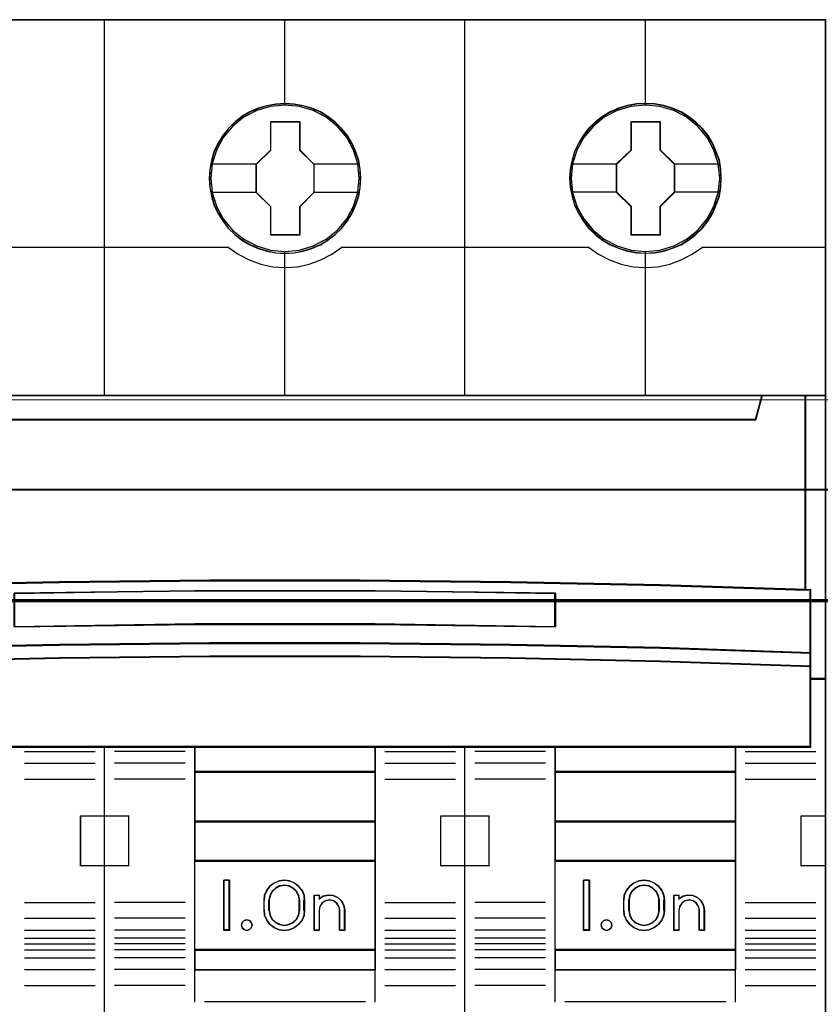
# Model space of a CAD drawing. Header units: millimetres. Extents: x -1290 to 1795, y -4192 to -1311.
# Tile 942 of 1056: x 1448 to 1456, y -2196 to -2186. Entities that reach past the tile are written whole.
import ezdxf

# ---------------------------------------------------------------- set-up
doc = ezdxf.new("R2010")
doc.units = ezdxf.units.MM
doc.layers.add('30', color=7, linetype='Continuous')
doc.layers.add('45', color=7, linetype='Continuous')
doc.layers.add('Aparatura', color=7, linetype='Continuous', lineweight=13)

# ---------------------------------------------------------------- blocks, each defined once
blk = doc.blocks.new('*U266')
at = {"layer": '30', "color": 7}
for points in [[(117.158256, -257.077059), (548.842747, -257.077059), (117.158256, -257.077059)], [(548.842747, -257.077059), (117.158256, -257.077059), (117.158256, -259.641942), (117.158256, -261.119537), (117.158256, -262.68077), (548.842747, -262.68077), (548.842747, -261.119537), (548.842747, -259.641942), (548.842747, -257.077059)], [(117.158256, -262.592791), (548.842747, -262.592791), (117.158256, -262.592791)], [(548.842747, -262.592791), (117.158256, -262.592791), (117.158256, -264.107699), (117.158256, -285.178689), (117.158256, -286.693597), (548.842747, -286.693597), (548.842747, -285.178689), (548.842747, -264.107699), (548.842747, -262.592791)]]:
    blk.add_lwpolyline(points, close=True, dxfattribs=at)
at = {"layer": '30', "color": 59}
blk.add_lwpolyline([(548.79978, -257.120151), (117.201224, -257.120151), (117.201224, -259.645586), (117.201224, -261.100457), (117.201224, -262.637678), (548.79978, -262.637678), (548.79978, -261.100457), (548.79978, -259.645586), (548.79978, -257.120151)], close=True, dxfattribs=at)
blk = doc.blocks.new('*U267')
at = {"layer": '45', "color": 7}
for points in [[(135.643397, -233.620833), (117.63448, -233.620833), (117.63448, -315.649396), (135.643397, -315.649396), (153.641177, -315.649396), (171.650094, -315.649396), (171.650094, -233.620833), (153.641177, -233.620833), (135.643397, -233.620833)], [(148.426119, -241.547902), (148.403763, -241.095138), (148.331107, -240.647895), (148.174616, -240.217217), (147.99577, -239.803103), (147.761034, -239.411076), (147.481586, -239.06322), (147.151837, -238.742972), (146.788555, -238.461375), (146.414095, -238.22395), (145.983746, -238.04174), (145.553396, -237.914745), (145.095102, -237.831922), (144.642396, -237.804315), (144.189691, -237.831922), (143.742574, -237.914745), (143.295458, -238.04174), (142.881875, -238.22395), (142.490648, -238.461375), (142.132955, -238.742972), (141.797618, -239.06322), (141.534937, -239.411076), (141.289023, -239.803103), (141.093409, -240.217217), (140.970452, -240.647895), (140.881029, -241.095138), (140.853084, -241.547902), (140.881029, -241.995145), (140.970452, -242.431345), (141.093409, -242.867545), (141.289023, -243.281659), (141.534937, -243.668165), (141.797618, -244.032585), (142.132955, -244.352833), (142.490648, -244.628908), (142.881875, -244.860812), (143.295458, -245.043022), (143.742574, -245.18106), (144.189691, -245.269404), (144.642396, -245.29149), (145.095102, -245.269404), (145.553396, -245.18106), (145.983746, -245.043022), (146.414095, -244.860812), (146.788555, -244.628908), (147.151837, -244.352833), (147.481586, -244.032585), (147.761034, -243.668165), (147.99577, -243.281659), (148.174616, -242.867545), (148.331107, -242.431345), (148.403763, -241.995145), (148.426119, -241.547902)], [(148.426119, -241.547902), (148.403763, -241.095138), (148.331107, -240.647895), (148.174616, -240.217217), (147.99577, -239.803103), (147.761034, -239.411076), (147.481586, -239.06322), (147.151837, -238.742972), (146.788555, -238.461375), (146.414095, -238.22395), (145.983746, -238.04174), (145.553396, -237.914745), (145.095102, -237.831922), (144.642396, -237.804315), (144.189691, -237.831922), (143.742574, -237.914745), (143.295458, -238.04174), (142.881875, -238.22395), (142.490648, -238.461375), (142.132955, -238.742972), (141.797618, -239.06322), (141.534937, -239.411076), (141.289023, -239.803103), (141.093409, -240.217217), (140.970452, -240.647895), (140.881029, -241.095138), (140.853084, -241.547902), (140.881029, -241.995145), (140.970452, -242.431345), (141.093409, -242.867545), (141.289023, -243.281659), (141.534937, -243.668165), (141.797618, -244.032585), (142.132955, -244.352833), (142.490648, -244.628908), (142.881875, -244.860812), (143.295458, -245.043022), (143.742574, -245.18106), (144.189691, -245.269404), (144.642396, -245.29149), (145.095102, -245.269404), (145.553396, -245.18106), (145.983746, -245.043022), (146.414095, -244.860812), (146.788555, -244.628908), (147.151837, -244.352833), (147.481586, -244.032585), (147.761034, -243.668165), (147.99577, -243.281659), (148.174616, -242.867545), (148.331107, -242.431345), (148.403763, -241.995145), (148.426119, -241.547902)], [(148.411797, -241.5488), (148.389531, -241.097882), (148.317166, -240.652462), (148.161305, -240.22354), (147.983177, -239.811114), (147.749384, -239.420685), (147.471059, -239.074247), (147.142636, -238.755305), (146.780814, -238.474856), (146.407859, -238.238398), (145.979239, -238.056931), (145.550619, -237.930454), (145.094166, -237.847969), (144.64328, -237.820474), (144.192394, -237.847969), (143.747074, -237.930454), (143.301755, -238.056931), (142.889834, -238.238398), (142.50018, -238.474856), (142.143924, -238.755305), (141.809934, -239.074247), (141.548309, -239.420685), (141.303383, -239.811114), (141.108556, -240.22354), (140.986093, -240.652462), (140.897029, -241.097882), (140.869197, -241.5488), (140.897029, -241.99422), (140.986093, -242.428641), (141.108556, -242.863063), (141.303383, -243.275488), (141.548309, -243.660419), (141.809934, -244.023353), (142.143924, -244.342295), (142.50018, -244.617246), (142.889834, -244.848204), (143.301755, -245.029671), (143.747074, -245.167146), (144.192394, -245.25513), (144.64328, -245.277126), (145.094166, -245.25513), (145.550619, -245.167146), (145.979239, -245.029671), (146.407859, -244.848204), (146.780814, -244.617246), (147.142636, -244.342295), (147.471059, -244.023353), (147.749384, -243.660419), (147.983177, -243.275488), (148.161305, -242.863063), (148.317166, -242.428641), (148.389531, -241.99422), (148.411797, -241.5488)], [(166.429533, -241.542516), (166.407178, -241.089752), (166.334524, -240.642509), (166.178038, -240.211831), (165.999196, -239.797717), (165.764467, -239.405689), (165.485027, -239.057834), (165.155288, -238.737586), (164.786428, -238.46151), (164.417567, -238.218563), (163.98723, -238.036353), (163.556893, -237.909359), (163.098612, -237.826536), (162.645919, -237.798928), (162.187638, -237.826536), (161.746123, -237.909359), (161.29902, -238.036353), (160.885449, -238.218563), (160.494233, -238.46151), (160.13655, -238.737586), (159.801223, -239.057834), (159.538549, -239.405689), (159.292642, -239.797717), (159.091446, -240.211831), (158.974081, -240.642509), (158.88466, -241.089752), (158.851127, -241.542516), (158.88466, -241.989759), (158.974081, -242.425959), (159.091446, -242.862158), (159.292642, -243.276272), (159.538549, -243.662778), (159.801223, -244.027198), (160.13655, -244.347446), (160.494233, -244.623522), (160.885449, -244.855426), (161.29902, -245.037636), (161.746123, -245.175674), (162.187638, -245.264018), (162.645919, -245.286104), (163.098612, -245.264018), (163.556893, -245.175674), (163.98723, -245.037636), (164.417567, -244.855426), (164.786428, -244.623522), (165.155288, -244.347446), (165.485027, -244.027198), (165.764467, -243.662778), (165.999196, -243.276272), (166.178038, -242.862158), (166.334524, -242.425959), (166.407178, -241.989759), (166.429533, -241.542516)], [(166.429533, -241.542516), (166.407178, -241.089752), (166.334524, -240.642509), (166.178038, -240.211831), (165.999196, -239.797717), (165.764467, -239.405689), (165.485027, -239.057834), (165.155288, -238.737586), (164.786428, -238.46151), (164.417567, -238.218563), (163.98723, -238.036353), (163.556893, -237.909359), (163.098612, -237.826536), (162.645919, -237.798928), (162.187638, -237.826536), (161.746123, -237.909359), (161.29902, -238.036353), (160.885449, -238.218563), (160.494233, -238.46151), (160.13655, -238.737586), (159.801223, -239.057834), (159.538549, -239.405689), (159.292642, -239.797717), (159.091446, -240.211831), (158.974081, -240.642509), (158.88466, -241.089752), (158.851127, -241.542516), (158.88466, -241.989759), (158.974081, -242.425959), (159.091446, -242.862158), (159.292642, -243.276272), (159.538549, -243.662778), (159.801223, -244.027198), (160.13655, -244.347446), (160.494233, -244.623522), (160.885449, -244.855426), (161.29902, -245.037636), (161.746123, -245.175674), (162.187638, -245.264018), (162.645919, -245.286104), (163.098612, -245.264018), (163.556893, -245.175674), (163.98723, -245.037636), (164.417567, -244.855426), (164.786428, -244.623522), (165.155288, -244.347446), (165.485027, -244.027198), (165.764467, -243.662778), (165.999196, -243.276272), (166.178038, -242.862158), (166.334524, -242.425959), (166.407178, -241.989759), (166.429533, -241.542516)], [(166.415211, -241.543414), (166.39294, -241.092495), (166.320561, -240.647076), (166.164666, -240.218153), (165.9865, -239.805728), (165.752658, -239.415298), (165.474275, -239.068861), (165.145782, -238.749919), (164.778316, -238.474968), (164.41085, -238.233012), (163.982139, -238.051545), (163.553428, -237.925068), (163.096879, -237.842583), (162.645898, -237.815088), (162.189349, -237.842583), (161.749503, -237.925068), (161.30409, -238.051545), (160.892082, -238.233012), (160.502345, -238.474968), (160.146014, -238.749919), (159.811954, -239.068861), (159.550273, -239.415298), (159.305296, -239.805728), (159.10486, -240.218153), (158.987939, -240.647076), (158.898856, -241.092495), (158.86545, -241.543414), (158.898856, -241.988833), (158.987939, -242.423255), (159.10486, -242.857676), (159.305296, -243.270102), (159.550273, -243.655032), (159.811954, -244.017967), (160.146014, -244.336909), (160.502345, -244.611859), (160.892082, -244.842818), (161.30409, -245.024285), (161.749503, -245.16176), (162.189349, -245.249744), (162.645898, -245.27174), (163.096879, -245.249744), (163.553428, -245.16176), (163.982139, -245.024285), (164.41085, -244.842818), (164.778316, -244.611859), (165.145782, -244.336909), (165.474275, -244.017967), (165.752658, -243.655032), (165.9865, -243.270102), (166.164666, -242.857676), (166.320561, -242.423255), (166.39294, -241.988833), (166.415211, -241.543414)], [(143.933967, -238.700262), (145.374913, -238.700262), (145.374913, -240.121425), (146.089757, -240.829241), (146.089757, -242.250404), (145.374913, -242.96928), (145.374913, -244.379384), (143.933967, -244.379384), (143.933967, -242.96928), (143.196607, -242.250404), (143.196607, -240.829241), (143.933967, -240.121425), (143.933967, -238.700262)], [(143.933967, -238.700262), (145.374913, -238.700262), (145.374913, -238.700262), (145.374913, -240.121425), (145.374913, -240.121425), (146.089757, -240.829241), (146.089757, -240.829241), (146.089757, -242.250404), (146.089757, -242.250404), (145.374913, -242.96928), (145.374913, -242.96928), (145.374913, -244.379384), (145.374913, -244.379384), (143.933967, -244.379384), (143.933967, -244.379384), (143.933967, -242.96928), (143.933967, -242.96928), (143.196607, -242.250404), (143.196607, -242.250404), (143.196607, -240.829241), (143.196607, -240.829241), (143.933967, -240.121425), (143.933967, -240.121425), (143.933967, -238.700262), (143.933967, -238.700262)], [(143.940532, -238.716421), (145.36632, -238.716421), (145.36632, -240.129497), (146.073645, -240.833285), (146.073645, -242.24636), (145.36632, -242.961146), (145.36632, -244.363224), (143.940532, -244.363224), (143.940532, -242.961146), (143.21093, -242.24636), (143.21093, -240.833285), (143.940532, -240.129497), (143.940532, -238.716421)], [(161.931752, -238.700262), (163.372698, -238.700262), (163.372698, -240.115931), (164.093172, -240.823765), (164.093172, -242.244964), (163.372698, -242.963858), (163.372698, -244.373997), (161.931752, -244.373997), (161.931752, -242.963858), (161.200021, -242.244964), (161.200021, -240.823765), (161.931752, -240.115931), (161.931752, -238.700262)], [(161.931752, -238.700262), (163.372698, -238.700262), (163.372698, -238.700262), (163.372698, -240.115931), (163.372698, -240.115931), (164.093172, -240.823765), (164.093172, -240.823765), (164.093172, -242.244964), (164.093172, -242.244964), (163.372698, -242.963858), (163.372698, -242.963858), (163.372698, -244.373997), (163.372698, -244.373997), (161.931752, -244.373997), (161.931752, -244.373997), (161.931752, -242.963858), (161.931752, -242.963858), (161.200021, -242.244964), (161.200021, -242.244964), (161.200021, -240.823765), (161.200021, -240.823765), (161.931752, -240.115931), (161.931752, -240.115931), (161.931752, -238.700262), (161.931752, -238.700262)], [(161.938377, -238.716421), (163.364165, -238.716421), (163.364165, -240.124026), (164.077059, -240.827829), (164.077059, -242.240932), (163.364165, -242.955731), (163.364165, -244.357838), (161.938377, -244.357838), (161.938377, -242.955731), (161.214344, -242.240932), (161.214344, -240.827829), (161.938377, -240.124026), (161.938377, -238.716421)], [(133.388118, -261.718106), (140.889041, -261.635353), (148.395533, -261.635353), (155.896456, -261.718106), (163.397379, -261.878096), (170.642146, -262.109806), (170.642146, -252.389046), (168.470387, -252.389046), (168.152976, -253.580694), (121.131599, -253.580694), (120.814188, -252.389046), (118.642428, -252.389046), (118.642428, -262.109806), (125.881626, -261.878096), (133.388118, -261.718106)], [(121.129727, -253.609976), (168.154847, -253.609976), (168.472284, -252.389046), (162.652619, -252.389046), (153.641884, -252.389046), (144.642287, -252.389046), (135.64269, -252.389046), (126.631956, -252.389046), (120.812291, -252.389046), (121.129727, -253.609976)], [(170.609921, -252.389046), (170.609921, -262.099015), (170.868527, -262.110036), (170.868527, -265.251172), (170.868527, -265.923486), (170.868527, -266.557224), (171.650094, -266.557224), (171.650094, -252.389046), (170.609921, -252.389046)], [(155.896537, -264.848737), (163.397448, -265.004066), (170.89279, -265.253701), (170.89279, -262.091654), (170.642203, -262.080559), (163.397448, -261.847566), (155.896537, -261.68669), (148.395626, -261.603479), (140.889146, -261.603479), (133.388235, -261.68669), (125.881755, -261.847566), (118.642569, -262.080559), (118.386413, -262.091654), (118.386413, -265.253701), (125.881755, -265.004066), (133.388235, -264.848737), (140.889146, -264.765526), (148.395626, -264.765526), (155.896537, -264.848737)], [(158.154695, -262.259504), (158.154695, -263.939406), (149.144633, -263.821812), (140.140143, -263.821812), (131.124509, -263.939406), (131.124509, -262.259504), (140.140143, -262.147511), (149.144633, -262.147511), (158.154695, -262.259504)], [(149.144633, -263.821812), (158.154695, -263.939406), (158.154695, -262.259504), (149.144633, -262.147511), (140.140143, -262.147511), (131.124509, -262.259504), (131.124509, -263.939406), (140.140143, -263.821812), (149.144633, -263.821812)], [(140.889146, -264.736601), (133.388235, -264.821374), (125.881755, -264.979616), (118.386413, -265.233934), (118.386413, -265.923417), (125.881755, -265.674751), (133.388235, -265.505206), (140.889146, -265.426085), (148.395626, -265.426085), (155.896537, -265.505206), (163.397448, -265.674751), (170.89279, -265.923417), (170.89279, -265.233934), (163.397448, -264.979616), (155.896537, -264.821374), (148.395626, -264.736601), (140.889146, -264.736601)], [(140.142953, -269.94351), (149.141819, -269.94351), (153.641252, -269.94351), (158.146253, -269.94351), (167.150688, -269.94351), (170.89279, -269.94351), (170.89279, -266.532271), (170.89279, -265.895433), (163.397448, -265.651773), (155.896537, -265.485641), (148.395626, -265.408113), (140.889146, -265.408113), (133.388235, -265.485641), (125.881755, -265.651773), (118.386413, -265.895433), (118.386413, -266.532271), (118.386413, -269.94351), (122.134084, -269.94351), (131.13295, -269.94351), (135.64352, -269.94351), (140.142953, -269.94351)], [(140.129797, -269.909396), (140.129797, -271.196759), (149.156568, -271.196759), (149.156568, -269.909396), (140.129797, -269.909396)], [(158.122469, -269.909396), (158.122469, -271.196759), (167.152821, -271.196759), (167.152821, -269.909396), (158.122469, -269.909396)], [(140.129797, -271.16444), (140.129797, -273.670938), (149.156568, -273.670938), (149.156568, -271.16444), (140.129797, -271.16444)], [(167.152821, -271.16444), (158.122469, -271.16444), (158.122469, -273.670938), (167.152821, -273.670938), (167.152821, -271.16444)], [(149.156568, -275.644177), (149.156568, -273.636824), (140.129797, -273.636824), (140.129797, -275.644177), (149.156568, -275.644177)], [(167.152821, -273.636824), (158.122469, -273.636824), (158.122469, -275.644177), (167.152821, -275.644177), (167.152821, -273.636824)], [(140.129797, -275.611859), (140.129797, -280.086209), (149.156568, -280.086209), (149.156568, -275.611859), (140.129797, -275.611859)], [(158.122469, -275.611859), (158.122469, -280.086209), (167.152821, -280.086209), (167.152821, -275.611859), (158.122469, -275.611859)], [(141.877145, -276.590398), (141.877145, -279.096896), (141.587113, -279.096896), (141.587113, -276.590398), (141.877145, -276.590398)], [(145.118656, -276.729648), (145.322452, -276.885608), (145.492282, -277.097268), (145.59418, -277.336778), (145.622485, -277.592998), (145.622485, -278.094297), (145.59418, -278.356087), (145.492282, -278.595597), (145.322452, -278.801687), (145.118656, -278.957647), (144.875233, -279.063477), (144.614827, -279.096896), (144.343099, -279.063477), (144.099676, -278.957647), (143.89022, -278.801687), (143.731712, -278.595597), (143.624153, -278.356087), (143.595848, -278.094297), (143.595848, -277.592998), (143.624153, -277.336778), (143.731712, -277.097268), (143.89022, -276.885608), (144.099676, -276.729648), (144.343099, -276.629388), (144.614827, -276.590398), (144.875233, -276.629388), (145.118656, -276.729648)], [(159.841172, -276.590398), (159.841172, -279.096896), (159.551141, -279.096896), (159.551141, -276.590398), (159.841172, -276.590398)], [(161.554504, -278.094297), (161.554504, -277.592998), (161.582805, -277.336778), (161.690349, -277.097268), (161.854494, -276.885608), (162.058261, -276.729648), (162.307309, -276.629388), (162.573338, -276.590398), (162.833707, -276.629388), (163.077095, -276.729648), (163.286522, -276.885608), (163.456328, -277.097268), (163.552551, -277.336778), (163.586512, -277.592998), (163.586512, -278.094297), (163.552551, -278.356087), (163.456328, -278.595597), (163.286522, -278.801687), (163.077095, -278.957647), (162.833707, -279.063477), (162.573338, -279.096896), (162.307309, -279.063477), (162.058261, -278.957647), (161.854494, -278.801687), (161.690349, -278.595597), (161.582805, -278.356087), (161.554504, -278.094297)], [(145.377212, -278.094342), (145.377212, -277.591157), (145.337387, -277.356338), (145.229292, -277.155064), (145.058615, -276.987335), (144.842425, -276.875517), (144.614856, -276.83638), (144.375908, -276.875517), (144.159718, -276.987335), (143.989041, -277.155064), (143.880945, -277.356338), (143.841121, -277.591157), (143.841121, -278.094342), (143.880945, -278.329162), (143.989041, -278.541618), (144.159718, -278.703755), (144.375908, -278.809983), (144.614856, -278.849119), (144.842425, -278.809983), (145.058615, -278.703755), (145.229292, -278.541618), (145.337387, -278.329162), (145.377212, -278.094342)], [(161.805148, -277.591157), (161.805148, -278.094342), (161.839291, -278.329162), (161.947408, -278.541618), (162.118121, -278.703755), (162.334356, -278.809983), (162.573353, -278.849119), (162.80666, -278.809983), (163.017205, -278.703755), (163.187917, -278.541618), (163.296035, -278.329162), (163.335868, -278.094342), (163.335868, -277.591157), (163.296035, -277.356338), (163.187917, -277.155064), (163.017205, -276.987335), (162.80666, -276.875517), (162.573353, -276.83638), (162.334356, -276.875517), (162.118121, -276.987335), (161.947408, -277.155064), (161.839291, -277.356338), (161.805148, -277.591157)], [(147.051117, -277.359735), (147.278733, -277.454999), (147.466517, -277.628715), (147.580325, -277.841658), (147.625848, -278.088222), (147.625848, -279.096896), (147.37547, -279.096896), (147.37547, -278.088222), (147.329947, -277.897695), (147.221829, -277.735186), (147.056807, -277.623111), (146.857643, -277.583885), (146.664169, -277.623111), (146.493457, -277.735186), (146.385339, -277.897695), (146.351197, -278.088222), (146.351197, -279.096896), (146.095128, -279.096896), (146.095128, -277.33732), (146.351197, -277.33732), (146.351197, -277.522244), (146.556051, -277.393358), (146.806429, -277.33732), (147.051117, -277.359735)], [(164.053785, -279.096896), (164.053785, -277.33732), (164.3098, -277.33732), (164.3098, -277.522244), (164.520301, -277.393358), (164.764938, -277.33732), (165.009574, -277.359735), (165.242833, -277.454999), (165.424888, -277.628715), (165.544362, -277.841658), (165.589875, -278.088222), (165.589875, -279.096896), (165.33386, -279.096896), (165.33386, -278.088222), (165.288347, -277.897695), (165.180251, -277.735186), (165.015264, -277.623111), (164.816141, -277.583885), (164.622707, -277.623111), (164.45772, -277.735186), (164.349624, -277.897695), (164.3098, -278.088222), (164.3098, -279.096896), (164.053785, -279.096896)], [(142.959783, -278.698059), (143.001463, -278.83296), (142.959783, -278.967861), (142.864514, -279.061705), (142.739473, -279.096896), (142.59657, -279.061705), (142.501301, -278.967861), (142.471529, -278.83296), (142.501301, -278.698059), (142.59657, -278.604215), (142.739473, -278.569024), (142.864514, -278.604215), (142.959783, -278.698059)], [(160.930448, -278.698059), (160.960119, -278.83296), (160.930448, -278.967861), (160.823633, -279.061705), (160.699015, -279.096896), (160.562528, -279.061705), (160.467581, -278.967861), (160.431976, -278.83296), (160.467581, -278.698059), (160.562528, -278.604215), (160.699015, -278.569024), (160.823633, -278.604215), (160.930448, -278.698059)], [(140.129797, -280.05389), (140.129797, -281.075522), (149.156568, -281.075522), (149.156568, -280.05389), (140.129797, -280.05389)], [(158.122469, -280.05389), (158.122469, -281.075522), (167.152821, -281.075522), (167.152821, -280.05389), (158.122469, -280.05389)]]:
    blk.add_lwpolyline(points, close=True, dxfattribs=at)
at = {"layer": '45', "color": 139}
for points in [[(135.643397, -233.620833), (117.63448, -233.620833), (117.63448, -315.649396), (135.643397, -315.649396), (153.641177, -315.649396), (171.650094, -315.649396), (171.650094, -233.620833), (153.641177, -233.620833), (135.643397, -233.620833)], [(135.648766, -233.636992), (117.650593, -233.636992), (117.650593, -315.633237), (135.648766, -315.633237), (153.635808, -315.633237), (171.633981, -315.633237), (171.633981, -233.636992), (153.635808, -233.636992), (135.648766, -233.636992)], [(148.349136, -241.537062), (148.270861, -240.819206), (148.063994, -240.134483), (147.722941, -239.504978), (147.264477, -238.94726), (146.699784, -238.494459), (146.056816, -238.163141), (145.363529, -237.947784), (144.636696, -237.881521), (143.915454, -237.947784), (143.227758, -238.163141), (142.584791, -238.494459), (142.020097, -238.94726), (141.561633, -239.504978), (141.220581, -240.134483), (141.008122, -240.819206), (140.935439, -241.537062), (141.008122, -242.249395), (141.220581, -242.939641), (141.561633, -243.569145), (142.020097, -244.126864), (142.584791, -244.579665), (143.227758, -244.916505), (143.915454, -245.12634), (144.636696, -245.198125), (145.363529, -245.12634), (146.056816, -244.916505), (146.699784, -244.579665), (147.264477, -244.126864), (147.722941, -243.569145), (148.063994, -242.939641), (148.270861, -242.249395), (148.349136, -241.537062)], [(148.349136, -241.542448), (148.276452, -240.824593), (148.069585, -240.139869), (147.722941, -239.504843), (147.258886, -238.947124), (146.705375, -238.494323), (146.062407, -238.163005), (145.363529, -237.953171), (144.642287, -237.886907), (143.921045, -237.953171), (143.222167, -238.163005), (142.584791, -238.494323), (142.025688, -238.947124), (141.561633, -239.504843), (141.21499, -240.139869), (141.008122, -240.824593), (140.935439, -241.542448), (141.008122, -242.254782), (141.21499, -242.945028), (141.561633, -243.56901), (142.025688, -244.126728), (142.584791, -244.579529), (143.222167, -244.916369), (143.921045, -245.131726), (144.642287, -245.203512), (145.363529, -245.131726), (146.062407, -244.916369), (146.705375, -244.579529), (147.258886, -244.126728), (147.722941, -243.56901), (148.069585, -242.945028), (148.276452, -242.254782), (148.349136, -241.542448)], [(166.347179, -241.542448), (166.274496, -240.824593), (166.067628, -240.139869), (165.726575, -239.504843), (165.256929, -238.947124), (164.703418, -238.494323), (164.06045, -238.163005), (163.361572, -237.953171), (162.64033, -237.886907), (161.919088, -237.953171), (161.22021, -238.163005), (160.582834, -238.494323), (160.023731, -238.947124), (159.559676, -239.504843), (159.213033, -240.139869), (159.006165, -240.824593), (158.933482, -241.542448), (159.006165, -242.254782), (159.213033, -242.945028), (159.559676, -243.56901), (160.023731, -244.126728), (160.582834, -244.579529), (161.22021, -244.916369), (161.919088, -245.131726), (162.64033, -245.203512), (163.361572, -245.131726), (164.06045, -244.916369), (164.703418, -244.579529), (165.256929, -244.126728), (165.726575, -243.56901), (166.067628, -242.945028), (166.274496, -242.254782), (166.347179, -241.542448)], [(166.347179, -241.537062), (166.268902, -240.819206), (166.062028, -240.134483), (165.720966, -239.504978), (165.262488, -238.94726), (164.697778, -238.494459), (164.054791, -238.163141), (163.361484, -237.947784), (162.64022, -237.881521), (161.913366, -237.947784), (161.225649, -238.163141), (160.582663, -238.494459), (160.017952, -238.94726), (159.559475, -239.504978), (159.218412, -240.134483), (159.005947, -240.819206), (158.938853, -241.537062), (159.005947, -242.249395), (159.218412, -242.939641), (159.559475, -243.569145), (160.017952, -244.126864), (160.582663, -244.579665), (161.225649, -244.916505), (161.913366, -245.12634), (162.64022, -245.198125), (163.361484, -245.12634), (164.054791, -244.916505), (164.697778, -244.579665), (165.262488, -244.126864), (165.720966, -243.569145), (166.062028, -242.939641), (166.268902, -242.249395), (166.347179, -241.537062)], [(143.001463, -278.83296), (142.959783, -278.698059), (142.864514, -278.604215), (142.739473, -278.569024), (142.59657, -278.604215), (142.501301, -278.698059), (142.471529, -278.83296), (142.501301, -278.967861), (142.59657, -279.061705), (142.739473, -279.096896), (142.864514, -279.061705), (142.959783, -278.967861), (143.001463, -278.83296)], [(160.960119, -278.83296), (160.930448, -278.698059), (160.823633, -278.604215), (160.699015, -278.569024), (160.562528, -278.604215), (160.467581, -278.698059), (160.431976, -278.83296), (160.467581, -278.967861), (160.562528, -279.061705), (160.699015, -279.096896), (160.823633, -279.061705), (160.930448, -278.967861), (160.960119, -278.83296)]]:
    blk.add_lwpolyline(points, close=True, dxfattribs=at)
for points in [[(135.632524, -252.42316), (135.632524, -233.620833)], [(144.625279, -233.620833), (144.625279, -237.908453)], [(153.619825, -252.42316), (153.619825, -233.620833)], [(162.623322, -233.620833), (162.623322, -237.908453)], [(129.461306, -244.984462), (141.832387, -244.984462)], [(141.798371, -244.984462), (142.302214, -245.336559), (142.845245, -245.620508), (143.427465, -245.83063), (144.026478, -245.961247), (144.642287, -245.995321), (145.258096, -245.961247), (145.85711, -245.83063), (146.439329, -245.620508), (146.98236, -245.336559), (147.486204, -244.984462)], [(144.625279, -245.176579), (144.625279, -252.42316)], [(147.453978, -244.984462), (159.825059, -244.984462)], [(159.791043, -244.984462), (160.300464, -245.336559), (160.843474, -245.620508), (161.420072, -245.83063), (162.02466, -245.961247), (162.640444, -245.995321), (163.256228, -245.961247), (163.855218, -245.83063), (164.431816, -245.620508), (164.980423, -245.336559), (165.484247, -244.984462)], [(162.623322, -245.176579), (162.623322, -252.42316)], [(165.450231, -244.984462), (171.650094, -244.984462)], [(117.63448, -252.389046), (171.650094, -252.389046)], [(168.472284, -252.389046), (168.121382, -253.609976)], [(170.609921, -262.109806), (170.609921, -252.389046)], [(121.129177, -253.577657), (168.155398, -253.577657)], [(170.89279, -262.120578), (163.397448, -261.862029), (155.896537, -261.691621), (148.395626, -261.603479), (140.889146, -261.603479), (133.388235, -261.691621), (125.881755, -261.862029), (118.386413, -262.120578)], [(158.154695, -262.29115), (149.144633, -262.147511), (140.140143, -262.147511), (131.124509, -262.29115)], [(158.122469, -263.939406), (158.122469, -262.257035)], [(170.860565, -269.94351), (170.860565, -262.086464)], [(158.154695, -263.939406), (149.144633, -263.792176), (140.140143, -263.792176), (131.124509, -263.939406)], [(170.89279, -265.253701), (163.397448, -264.989275), (155.896537, -264.824743), (148.395626, -264.736601), (140.889146, -264.736601), (133.388235, -264.824743), (125.881755, -264.989275), (118.386413, -265.253701)], [(170.89279, -265.923417), (163.397448, -265.665765), (155.896537, -265.490093), (148.395626, -265.408113), (140.889146, -265.408113), (133.388235, -265.490093), (125.881755, -265.665765), (118.386413, -265.923417)], [(171.650094, -266.52311), (170.860565, -266.52311)], [(170.89279, -269.909396), (118.386413, -269.909396)], [(135.632524, -315.649396), (135.632524, -269.909396)], [(140.129797, -269.909396), (140.129797, -281.075522)], [(140.129797, -269.909396), (149.156568, -269.909396)], [(149.122552, -269.909396), (149.122552, -281.075522)], [(153.619825, -315.649396), (153.619825, -269.909396)], [(158.122469, -269.909396), (158.122469, -281.075522)], [(158.122469, -269.909396), (167.152821, -269.909396)], [(167.120595, -269.909396), (167.120595, -281.075522)], [(131.631168, -270.162559), (135.15988, -270.162559)], [(139.655363, -270.162559), (136.128441, -270.162559)], [(149.62384, -270.162559), (153.157924, -270.162559)], [(157.653406, -270.162559), (154.126484, -270.162559)], [(167.621884, -270.162559), (171.148806, -270.162559)], [(131.631168, -270.751479), (135.15988, -270.751479)], [(139.655363, -270.751479), (136.128441, -270.751479)], [(149.62384, -270.751479), (153.157924, -270.751479)], [(157.653406, -270.751479), (154.126484, -270.751479)], [(167.621884, -270.751479), (171.148806, -270.751479)], [(140.129797, -271.16444), (149.156568, -271.16444)], [(158.122469, -271.16444), (167.152821, -271.16444)], [(131.631168, -271.543288), (135.15988, -271.543288)], [(139.655363, -271.543288), (136.128441, -271.543288)], [(149.62384, -271.543288), (153.157924, -271.543288)], [(157.653406, -271.543288), (154.126484, -271.543288)], [(167.621884, -271.543288), (171.148806, -271.543288)], [(134.425851, -275.886568), (134.425851, -273.385456)], [(134.425851, -273.385456), (135.66654, -273.385456)], [(135.632524, -273.385456), (136.86247, -273.385456)], [(136.828454, -273.385456), (136.828454, -275.886568)], [(140.129797, -273.636824), (149.156568, -273.636824)], [(152.422104, -275.886568), (152.422104, -273.385456)], [(152.422104, -273.385456), (153.652051, -273.385456)], [(153.619825, -273.385456), (154.860514, -273.385456)], [(154.826498, -273.385456), (154.826498, -275.886568)], [(158.122469, -273.636824), (167.152821, -273.636824)], [(170.414776, -275.886568), (170.414776, -273.385456)], [(170.414776, -273.385456), (171.650094, -273.385456)], [(140.129797, -275.611859), (149.156568, -275.611859)], [(158.122469, -275.611859), (167.152821, -275.611859)], [(134.425851, -275.852454), (135.66654, -275.852454)], [(135.632524, -275.852454), (136.86247, -275.852454)], [(152.422104, -275.852454), (153.652051, -275.852454)], [(153.619825, -275.852454), (154.860514, -275.852454)], [(170.414776, -275.852454), (171.650094, -275.852454)], [(141.877145, -276.590398), (141.587113, -276.590398)], [(141.587113, -276.590398), (141.587113, -279.096896)], [(141.843129, -276.590398), (141.843129, -279.096896)], [(145.622485, -277.61203), (145.59418, -277.350946), (145.492282, -277.10689), (145.322452, -276.891212), (145.118656, -276.732292), (144.875233, -276.630128), (144.614827, -276.590398), (144.343099, -276.630128), (144.099676, -276.732292), (143.89022, -276.891212), (143.731712, -277.10689), (143.624153, -277.350946), (143.595848, -277.61203)], [(159.841172, -276.590398), (159.551141, -276.590398)], [(159.551141, -276.590398), (159.551141, -279.096896)], [(159.807156, -276.590398), (159.807156, -279.096896)], [(163.586512, -277.61203), (163.552551, -277.350946), (163.456328, -277.10689), (163.286522, -276.891212), (163.077095, -276.732292), (162.833707, -276.630128), (162.573338, -276.590398), (162.307309, -276.630128), (162.058261, -276.732292), (161.854494, -276.891212), (161.690349, -277.10689), (161.582805, -277.350946), (161.554504, -277.61203)], [(145.377212, -277.61203), (145.337387, -277.370716), (145.229292, -277.163877), (145.058615, -276.99151), (144.842425, -276.876599), (144.614856, -276.83638), (144.375908, -276.876599), (144.159718, -276.99151), (143.989041, -277.163877), (143.880945, -277.370716), (143.841121, -277.61203)], [(163.335868, -277.61203), (163.296035, -277.370716), (163.187917, -277.163877), (163.017205, -276.99151), (162.80666, -276.876599), (162.573353, -276.83638), (162.334356, -276.876599), (162.118121, -276.99151), (161.947408, -277.163877), (161.839291, -277.370716), (161.805148, -277.61203)], [(131.631168, -277.700009), (135.15988, -277.700009)], [(139.655363, -277.700009), (136.128441, -277.700009)], [(143.595848, -278.107584), (143.595848, -277.579711)], [(143.841121, -278.107584), (143.841121, -277.579711)], [(145.343196, -278.107584), (145.343196, -277.579711)], [(145.588469, -278.107584), (145.588469, -277.579711)], [(146.095128, -277.33732), (146.377998, -277.33732)], [(146.095128, -277.33732), (146.095128, -279.096896)], [(146.345772, -277.33732), (146.345772, -277.550983)], [(147.625848, -278.107584), (147.580131, -277.854662), (147.465839, -277.636229), (147.277256, -277.458033), (147.048671, -277.360313), (146.802942, -277.33732), (146.551499, -277.394803), (146.345772, -277.527012)], [(147.380575, -278.107584), (147.334584, -277.908165), (147.225355, -277.738073), (147.058636, -277.620768), (146.857425, -277.579711), (146.661962, -277.620768), (146.489495, -277.738073), (146.380266, -277.908165), (146.345772, -278.107584)], [(149.62384, -277.700009), (153.157924, -277.700009)], [(157.653406, -277.700009), (154.126484, -277.700009)], [(161.554504, -278.107584), (161.554504, -277.579711)], [(161.805148, -278.107584), (161.805148, -277.579711)], [(163.303642, -278.107584), (163.303642, -277.579711)], [(163.552496, -278.107584), (163.552496, -277.579711)], [(164.053785, -277.33732), (164.336654, -277.33732)], [(164.053785, -277.33732), (164.053785, -279.096896)], [(164.304429, -277.33732), (164.304429, -277.550983)], [(165.589875, -278.107584), (165.544171, -277.854662), (165.424196, -277.636229), (165.241377, -277.458033), (165.00714, -277.360313), (164.761477, -277.33732), (164.515813, -277.394803), (164.304429, -277.527012)], [(165.339231, -278.107584), (165.29324, -277.908165), (165.184011, -277.738073), (165.017293, -277.620768), (164.816081, -277.579711), (164.620618, -277.620768), (164.4539, -277.738073), (164.344671, -277.908165), (164.304429, -278.107584)], [(167.621884, -277.700009), (171.148806, -277.700009)], [(143.595848, -278.07347), (143.624153, -278.340698), (143.731712, -278.585183), (143.89022, -278.795554), (144.099676, -278.954754), (144.343099, -279.062782), (144.614827, -279.096896), (144.875233, -279.062782), (145.118656, -278.954754), (145.322452, -278.795554), (145.492282, -278.585183), (145.59418, -278.340698), (145.622485, -278.07347)], [(143.841121, -278.07347), (143.880945, -278.314783), (143.989041, -278.533114), (144.159718, -278.699735), (144.375908, -278.808901), (144.614856, -278.849119), (144.842425, -278.808901), (145.058615, -278.699735), (145.229292, -278.533114), (145.337387, -278.314783), (145.377212, -278.07347)], [(146.345772, -278.07347), (146.345772, -279.096896)], [(147.346559, -278.07347), (147.346559, -279.096896)], [(147.591832, -278.07347), (147.591832, -279.096896)], [(161.554504, -278.07347), (161.582805, -278.340698), (161.690349, -278.585183), (161.854494, -278.795554), (162.058261, -278.954754), (162.307309, -279.062782), (162.573338, -279.096896), (162.833707, -279.062782), (163.077095, -278.954754), (163.286522, -278.795554), (163.456328, -278.585183), (163.552551, -278.340698), (163.586512, -278.07347)], [(161.805148, -278.07347), (161.839291, -278.314783), (161.947408, -278.533114), (162.118121, -278.699735), (162.334356, -278.808901), (162.573353, -278.849119), (162.80666, -278.808901), (163.017205, -278.699735), (163.187917, -278.533114), (163.296035, -278.314783), (163.335868, -278.07347)], [(164.304429, -278.07347), (164.304429, -279.096896)], [(165.307006, -278.07347), (165.307006, -279.096896)], [(165.555859, -278.07347), (165.555859, -279.096896)], [(131.631168, -278.486431), (135.15988, -278.486431)], [(139.655363, -278.486431), (136.128441, -278.486431)], [(149.62384, -278.486431), (153.157924, -278.486431)], [(157.653406, -278.486431), (154.126484, -278.486431)], [(167.621884, -278.486431), (171.148806, -278.486431)], [(131.631168, -279.086124), (135.15988, -279.086124)], [(139.655363, -279.086124), (136.128441, -279.086124)], [(141.877145, -279.062782), (141.587113, -279.062782)], [(146.095128, -279.062782), (146.377998, -279.062782)], [(147.346559, -279.062782), (147.625848, -279.062782)], [(149.62384, -279.086124), (153.157924, -279.086124)], [(157.653406, -279.086124), (154.126484, -279.086124)], [(159.841172, -279.062782), (159.551141, -279.062782)], [(164.053785, -279.062782), (164.336654, -279.062782)], [(165.307006, -279.062782), (165.589875, -279.062782)], [(167.621884, -279.086124), (171.148806, -279.086124)], [(131.631168, -279.48113), (135.15988, -279.48113)], [(139.655363, -279.48113), (136.128441, -279.48113)], [(149.62384, -279.48113), (153.157924, -279.48113)], [(157.653406, -279.48113), (154.126484, -279.48113)], [(167.621884, -279.48113), (171.148806, -279.48113)], [(131.631168, -279.777386), (135.15988, -279.777386)], [(131.631168, -280.064663), (135.15988, -280.064663)], [(139.655363, -279.777386), (136.128441, -279.777386)], [(139.655363, -280.064663), (136.128441, -280.064663)], [(140.129797, -280.05389), (149.156568, -280.05389)], [(149.62384, -279.777386), (153.157924, -279.777386)], [(149.62384, -280.064663), (153.157924, -280.064663)], [(157.653406, -279.777386), (154.126484, -279.777386)], [(157.653406, -280.064663), (154.126484, -280.064663)], [(158.122469, -280.05389), (167.152821, -280.05389)], [(167.621884, -279.777386), (171.148806, -279.777386)], [(167.621884, -280.064663), (171.148806, -280.064663)], [(131.631168, -280.470443), (135.15988, -280.470443)], [(139.655363, -280.470443), (136.128441, -280.470443)], [(149.62384, -280.470443), (153.157924, -280.470443)], [(157.653406, -280.470443), (154.126484, -280.470443)], [(167.621884, -280.470443), (171.148806, -280.470443)], [(131.631168, -281.059362), (135.15988, -281.059362)], [(139.655363, -281.059362), (136.128441, -281.059362)], [(140.129797, -281.043203), (149.156568, -281.043203)], [(140.129797, -281.043203), (140.129797, -282.6753)], [(149.122552, -281.043203), (149.122552, -282.6753)], [(149.62384, -281.059362), (153.157924, -281.059362)], [(157.653406, -281.059362), (154.126484, -281.059362)], [(158.122469, -281.043203), (167.152821, -281.043203)], [(158.122469, -281.043203), (158.122469, -282.6753)], [(167.120595, -281.043203), (167.120595, -282.6753)], [(167.621884, -281.059362), (171.148806, -281.059362)], [(131.631168, -281.845785), (135.15988, -281.845785)], [(139.655363, -281.845785), (136.128441, -281.845785)], [(149.62384, -281.845785), (153.157924, -281.845785)], [(157.653406, -281.845785), (154.126484, -281.845785)], [(167.621884, -281.845785), (171.148806, -281.845785)], [(140.623924, -282.642981), (148.660651, -282.642981)], [(158.621967, -282.642981), (166.653323, -282.642981)]]:
    blk.add_lwpolyline(points, dxfattribs=at)
at = {"layer": '45', "color": 59}
for points in [[(135.632524, -252.42316), (135.632524, -233.620833)], [(135.632524, -315.649396), (135.632524, -269.909396)], [(134.425851, -273.385456), (134.425851, -275.886568)]]:
    blk.add_lwpolyline(points, dxfattribs=at)
at = {"layer": '45', "color": 7}
for points in [[(140.924697, -240.81714), (143.228833, -240.81714)], [(146.055741, -240.81714), (148.354507, -240.81714)], [(158.92274, -240.811753), (161.232247, -240.811753)], [(164.059156, -240.811753), (166.357921, -240.811753)], [(140.924697, -242.230187), (143.228833, -242.230187)], [(146.055741, -242.230187), (148.354507, -242.230187)], [(158.92274, -242.224801), (161.232247, -242.224801)], [(164.059156, -242.224801), (166.357921, -242.224801)]]:
    blk.add_lwpolyline(points, dxfattribs=at)
at = {"layer": '45', "color": 140}
for points in [[(133.388118, -261.718106), (140.889041, -261.635353), (148.395533, -261.635353), (155.896456, -261.718106), (163.397379, -261.878096), (170.642146, -262.109806), (170.642146, -252.389046), (168.470387, -252.389046), (168.152976, -253.580694), (121.131599, -253.580694), (120.814188, -252.389046), (118.642428, -252.389046), (118.642428, -262.109806), (125.881626, -261.878096), (133.388118, -261.718106)], [(121.145625, -253.593817), (168.138949, -253.593817), (168.456171, -252.405205), (162.640441, -252.405205), (153.635799, -252.405205), (144.642287, -252.405205), (135.648776, -252.405205), (126.644133, -252.405205), (120.828403, -252.405205), (121.145625, -253.593817)], [(170.609921, -252.389046), (170.609921, -262.099015), (170.868527, -262.110036), (170.868527, -265.251172), (170.868527, -265.923486), (170.868527, -266.557224), (171.650094, -266.557224), (171.650094, -252.389046), (170.609921, -252.389046)], [(170.626033, -252.405205), (170.626033, -262.093025), (170.876628, -262.104021), (170.876628, -265.237992), (170.876628, -265.908772), (170.876628, -266.541064), (171.633981, -266.541064), (171.633981, -252.405205), (170.626033, -252.405205)]]:
    blk.add_lwpolyline(points, close=True, dxfattribs=at)
at = {"layer": '45', "color": 59}
for points in [[(133.3956, -261.703249), (140.892133, -261.620771), (148.394231, -261.620771), (155.890764, -261.703249), (163.387297, -261.862707), (170.627824, -262.093646), (170.627824, -252.405205), (168.457335, -252.405205), (168.14011, -253.592891), (121.146254, -253.592891), (120.829029, -252.405205), (118.658541, -252.405205), (118.658541, -262.093646), (125.893502, -261.862707), (133.3956, -261.703249)], [(121.129727, -253.609976), (168.154847, -253.609976), (168.472284, -252.389046), (162.652619, -252.389046), (153.641884, -252.389046), (144.642287, -252.389046), (135.64269, -252.389046), (126.631956, -252.389046), (120.812291, -252.389046), (121.129727, -253.609976)], [(155.896537, -264.848737), (163.397448, -265.004066), (170.89279, -265.253701), (170.89279, -262.091654), (170.642203, -262.080559), (163.397448, -261.847566), (155.896537, -261.68669), (148.395626, -261.603479), (140.889146, -261.603479), (133.388235, -261.68669), (125.881755, -261.847566), (118.642569, -262.080559), (118.386413, -262.091654), (118.386413, -265.253701), (125.881755, -265.004066), (133.388235, -264.848737), (140.889146, -264.765526), (148.395626, -264.765526), (155.896537, -264.848737)], [(158.154695, -262.259504), (158.154695, -263.939406), (149.144633, -263.821812), (140.140143, -263.821812), (131.124509, -263.939406), (131.124509, -262.259504), (140.140143, -262.147511), (149.144633, -262.147511), (158.154695, -262.259504)], [(149.144633, -263.821812), (158.154695, -263.939406), (158.154695, -262.259504), (149.144633, -262.147511), (140.140143, -262.147511), (131.124509, -262.259504), (131.124509, -263.939406), (140.140143, -263.821812), (149.144633, -263.821812)], [(149.139262, -263.807774), (158.138582, -263.923246), (158.138582, -262.273644), (149.139262, -262.16367), (140.145507, -262.16367), (131.140622, -262.273644), (131.140622, -263.923246), (140.145507, -263.807774), (149.139262, -263.807774)], [(140.889146, -264.736601), (133.388235, -264.821374), (125.881755, -264.979616), (118.386413, -265.233934), (118.386413, -265.923417), (125.881755, -265.674751), (133.388235, -265.505206), (140.889146, -265.426085), (148.395626, -265.426085), (155.896537, -265.505206), (163.397448, -265.674751), (170.89279, -265.923417), (170.89279, -265.233934), (163.397448, -264.979616), (155.896537, -264.821374), (148.395626, -264.736601), (140.889146, -264.736601)], [(140.892215, -264.752761), (133.395652, -264.835353), (125.893524, -264.989525), (118.402526, -265.237302), (118.402526, -265.909053), (125.893524, -265.666783), (133.395652, -265.501598), (140.892215, -265.424512), (148.394344, -265.424512), (155.890907, -265.501598), (163.38747, -265.666783), (170.878468, -265.909053), (170.878468, -265.237302), (163.38747, -264.989525), (155.890907, -264.835353), (148.394344, -264.752761), (140.892215, -264.752761)], [(140.142953, -269.94351), (149.141819, -269.94351), (153.641252, -269.94351), (158.146253, -269.94351), (167.150688, -269.94351), (170.89279, -269.94351), (170.89279, -266.532271), (170.89279, -265.895433), (163.397448, -265.651773), (155.896537, -265.485641), (148.395626, -265.408113), (140.889146, -265.408113), (133.388235, -265.485641), (125.881755, -265.651773), (118.386413, -265.895433), (118.386413, -266.532271), (118.386413, -269.94351), (122.134084, -269.94351), (131.13295, -269.94351), (135.64352, -269.94351), (140.142953, -269.94351)], [(140.146455, -269.927351), (149.140104, -269.927351), (153.636929, -269.927351), (158.139319, -269.927351), (167.138534, -269.927351), (170.878468, -269.927351), (170.878468, -266.539069), (170.878468, -265.906517), (163.38747, -265.664497), (155.890907, -265.499483), (148.394344, -265.422477), (140.892215, -265.422477), (133.395652, -265.499483), (125.893524, -265.664497), (118.402526, -265.906517), (118.402526, -266.539069), (118.402526, -269.927351), (122.148025, -269.927351), (131.141674, -269.927351), (135.64963, -269.927351), (140.146455, -269.927351)], [(140.129797, -269.909396), (140.129797, -271.196759), (149.156568, -271.196759), (149.156568, -269.909396), (140.129797, -269.909396)], [(140.144119, -269.925555), (140.144119, -271.1806), (149.140455, -271.1806), (149.140455, -269.925555), (140.144119, -269.925555)], [(158.122469, -269.909396), (158.122469, -271.196759), (167.152821, -271.196759), (167.152821, -269.909396), (158.122469, -269.909396)], [(158.136791, -269.925555), (158.136791, -271.1806), (167.138498, -271.1806), (167.138498, -269.925555), (158.136791, -269.925555)], [(140.129797, -271.16444), (140.129797, -273.670938), (149.156568, -273.670938), (149.156568, -271.16444), (140.129797, -271.16444)], [(140.144119, -271.178804), (140.144119, -273.654779), (149.140455, -273.654779), (149.140455, -271.178804), (140.144119, -271.178804)], [(167.152821, -271.16444), (158.122469, -271.16444), (158.122469, -273.670938), (167.152821, -273.670938), (167.152821, -271.16444)], [(167.138498, -271.178804), (158.136791, -271.178804), (158.136791, -273.654779), (167.138498, -273.654779), (167.138498, -271.178804)], [(149.156568, -275.644177), (149.156568, -273.636824), (140.129797, -273.636824), (140.129797, -275.644177), (149.156568, -275.644177)], [(149.140455, -275.628018), (149.140455, -273.652984), (140.144119, -273.652984), (140.144119, -275.628018), (149.140455, -275.628018)], [(167.152821, -273.636824), (158.122469, -273.636824), (158.122469, -275.644177), (167.152821, -275.644177), (167.152821, -273.636824)], [(167.138498, -273.652984), (158.136791, -273.652984), (158.136791, -275.628018), (167.138498, -275.628018), (167.138498, -273.652984)], [(140.129797, -275.611859), (140.129797, -280.086209), (149.156568, -280.086209), (149.156568, -275.611859), (140.129797, -275.611859)], [(158.122469, -275.611859), (158.122469, -280.086209), (167.152821, -280.086209), (167.152821, -275.611859), (158.122469, -275.611859)], [(141.877145, -276.590398), (141.877145, -279.096896), (141.587113, -279.096896), (141.587113, -276.590398), (141.877145, -276.590398)], [(145.118656, -276.729648), (145.322452, -276.885608), (145.492282, -277.097268), (145.59418, -277.336778), (145.622485, -277.592998), (145.622485, -278.094297), (145.59418, -278.356087), (145.492282, -278.595597), (145.322452, -278.801687), (145.118656, -278.957647), (144.875233, -279.063477), (144.614827, -279.096896), (144.343099, -279.063477), (144.099676, -278.957647), (143.89022, -278.801687), (143.731712, -278.595597), (143.624153, -278.356087), (143.595848, -278.094297), (143.595848, -277.592998), (143.624153, -277.336778), (143.731712, -277.097268), (143.89022, -276.885608), (144.099676, -276.729648), (144.343099, -276.629388), (144.614827, -276.590398), (144.875233, -276.629388), (145.118656, -276.729648)], [(159.841172, -276.590398), (159.841172, -279.096896), (159.551141, -279.096896), (159.551141, -276.590398), (159.841172, -276.590398)], [(161.554504, -278.094297), (161.554504, -277.592998), (161.582805, -277.336778), (161.690349, -277.097268), (161.854494, -276.885608), (162.058261, -276.729648), (162.307309, -276.629388), (162.573338, -276.590398), (162.833707, -276.629388), (163.077095, -276.729648), (163.286522, -276.885608), (163.456328, -277.097268), (163.552551, -277.336778), (163.586512, -277.592998), (163.586512, -278.094297), (163.552551, -278.356087), (163.456328, -278.595597), (163.286522, -278.801687), (163.077095, -278.957647), (162.833707, -279.063477), (162.573338, -279.096896), (162.307309, -279.063477), (162.058261, -278.957647), (161.854494, -278.801687), (161.690349, -278.595597), (161.582805, -278.356087), (161.554504, -278.094297)], [(145.377212, -278.094342), (145.377212, -277.591157), (145.337387, -277.356338), (145.229292, -277.155064), (145.058615, -276.987335), (144.842425, -276.875517), (144.614856, -276.83638), (144.375908, -276.875517), (144.159718, -276.987335), (143.989041, -277.155064), (143.880945, -277.356338), (143.841121, -277.591157), (143.841121, -278.094342), (143.880945, -278.329162), (143.989041, -278.541618), (144.159718, -278.703755), (144.375908, -278.809983), (144.614856, -278.849119), (144.842425, -278.809983), (145.058615, -278.703755), (145.229292, -278.541618), (145.337387, -278.329162), (145.377212, -278.094342)], [(145.361099, -278.090302), (145.361099, -277.595197), (145.32211, -277.364148), (145.216282, -277.166106), (145.049186, -277.001071), (144.837531, -276.891047), (144.614736, -276.852539), (144.380802, -276.891047), (144.169147, -277.001071), (144.00205, -277.166106), (143.896223, -277.364148), (143.857234, -277.595197), (143.857234, -278.090302), (143.896223, -278.321351), (144.00205, -278.530396), (144.169147, -278.68993), (144.380802, -278.794452), (144.614736, -278.83296), (144.837531, -278.794452), (145.049186, -278.68993), (145.216282, -278.530396), (145.32211, -278.321351), (145.361099, -278.090302)], [(161.805148, -277.591157), (161.805148, -278.094342), (161.839291, -278.329162), (161.947408, -278.541618), (162.118121, -278.703755), (162.334356, -278.809983), (162.573353, -278.849119), (162.80666, -278.809983), (163.017205, -278.703755), (163.187917, -278.541618), (163.296035, -278.329162), (163.335868, -278.094342), (163.335868, -277.591157), (163.296035, -277.356338), (163.187917, -277.155064), (163.017205, -276.987335), (162.80666, -276.875517), (162.573353, -276.83638), (162.334356, -276.875517), (162.118121, -276.987335), (161.947408, -277.155064), (161.839291, -277.356338), (161.805148, -277.591157)], [(161.821261, -277.595197), (161.821261, -278.090302), (161.854685, -278.321351), (161.960526, -278.530396), (162.127645, -278.68993), (162.339328, -278.794452), (162.573293, -278.83296), (162.801688, -278.794452), (163.007801, -278.68993), (163.174919, -278.530396), (163.280761, -278.321351), (163.319755, -278.090302), (163.319755, -277.595197), (163.280761, -277.364148), (163.174919, -277.166106), (163.007801, -277.001071), (162.801688, -276.891047), (162.573293, -276.852539), (162.339328, -276.891047), (162.127645, -277.001071), (161.960526, -277.166106), (161.854685, -277.364148), (161.821261, -277.595197)], [(147.051117, -277.359735), (147.278733, -277.454999), (147.466517, -277.628715), (147.580325, -277.841658), (147.625848, -278.088222), (147.625848, -279.096896), (147.37547, -279.096896), (147.37547, -278.088222), (147.329947, -277.897695), (147.221829, -277.735186), (147.056807, -277.623111), (146.857643, -277.583885), (146.664169, -277.623111), (146.493457, -277.735186), (146.385339, -277.897695), (146.351197, -278.088222), (146.351197, -279.096896), (146.095128, -279.096896), (146.095128, -277.33732), (146.351197, -277.33732), (146.351197, -277.522244), (146.556051, -277.393358), (146.806429, -277.33732), (147.051117, -277.359735)], [(164.053785, -279.096896), (164.053785, -277.33732), (164.3098, -277.33732), (164.3098, -277.522244), (164.520301, -277.393358), (164.764938, -277.33732), (165.009574, -277.359735), (165.242833, -277.454999), (165.424888, -277.628715), (165.544362, -277.841658), (165.589875, -278.088222), (165.589875, -279.096896), (165.33386, -279.096896), (165.33386, -278.088222), (165.288347, -277.897695), (165.180251, -277.735186), (165.015264, -277.623111), (164.816141, -277.583885), (164.622707, -277.623111), (164.45772, -277.735186), (164.349624, -277.897695), (164.3098, -278.088222), (164.3098, -279.096896), (164.053785, -279.096896)], [(142.959783, -278.698059), (143.001463, -278.83296), (142.959783, -278.967861), (142.864514, -279.061705), (142.739473, -279.096896), (142.59657, -279.061705), (142.501301, -278.967861), (142.471529, -278.83296), (142.501301, -278.698059), (142.59657, -278.604215), (142.739473, -278.569024), (142.864514, -278.604215), (142.959783, -278.698059)], [(160.930448, -278.698059), (160.960119, -278.83296), (160.930448, -278.967861), (160.823633, -279.061705), (160.699015, -279.096896), (160.562528, -279.061705), (160.467581, -278.967861), (160.431976, -278.83296), (160.467581, -278.698059), (160.562528, -278.604215), (160.699015, -278.569024), (160.823633, -278.604215), (160.930448, -278.698059)], [(140.129797, -280.05389), (140.129797, -281.075522), (149.156568, -281.075522), (149.156568, -280.05389), (140.129797, -280.05389)], [(140.144119, -280.068254), (140.144119, -281.059362), (149.140455, -281.059362), (149.140455, -280.068254), (140.144119, -280.068254)], [(158.122469, -280.05389), (158.122469, -281.075522), (167.152821, -281.075522), (167.152821, -280.05389), (158.122469, -280.05389)], [(158.136791, -280.068254), (158.136791, -281.059362), (167.138498, -281.059362), (167.138498, -280.068254), (158.136791, -280.068254)]]:
    blk.add_lwpolyline(points, close=True, dxfattribs=at)

msp = doc.modelspace()

# ---------------------------------------------------------------- linework, layer by layer
at = {"layer": 'Aparatura', "color": 7, "lineweight": 13}
msp.add_lwpolyline([(1428.3433, -2198.7907), (1428.3433, -2189.7946), (1514.6895, -2189.7946), (1514.6895, -2198.7907)], dxfattribs=at)
msp.add_lwpolyline([(1514.6895, -2198.7907), (1428.3433, -2198.7907), (1428.3433, -2189.7946), (1514.6895, -2189.7946), (1514.6895, -2198.7907)], close=True, dxfattribs=at)

# ---------------------------------------------------------------- block references
at = {"layer": 'Aparatura', "color": 7, "lineweight": 13, "xscale": 0.2, "yscale": 0.2, "zscale": 0.2}
for name, p in [('*U267', (1421.5913, -2139.2723)), ('*U266', (1404.8289, -2139.2723))]:
    msp.add_blockref(name, p, dxfattribs=at)

doc.saveas('drawing.dxf')
